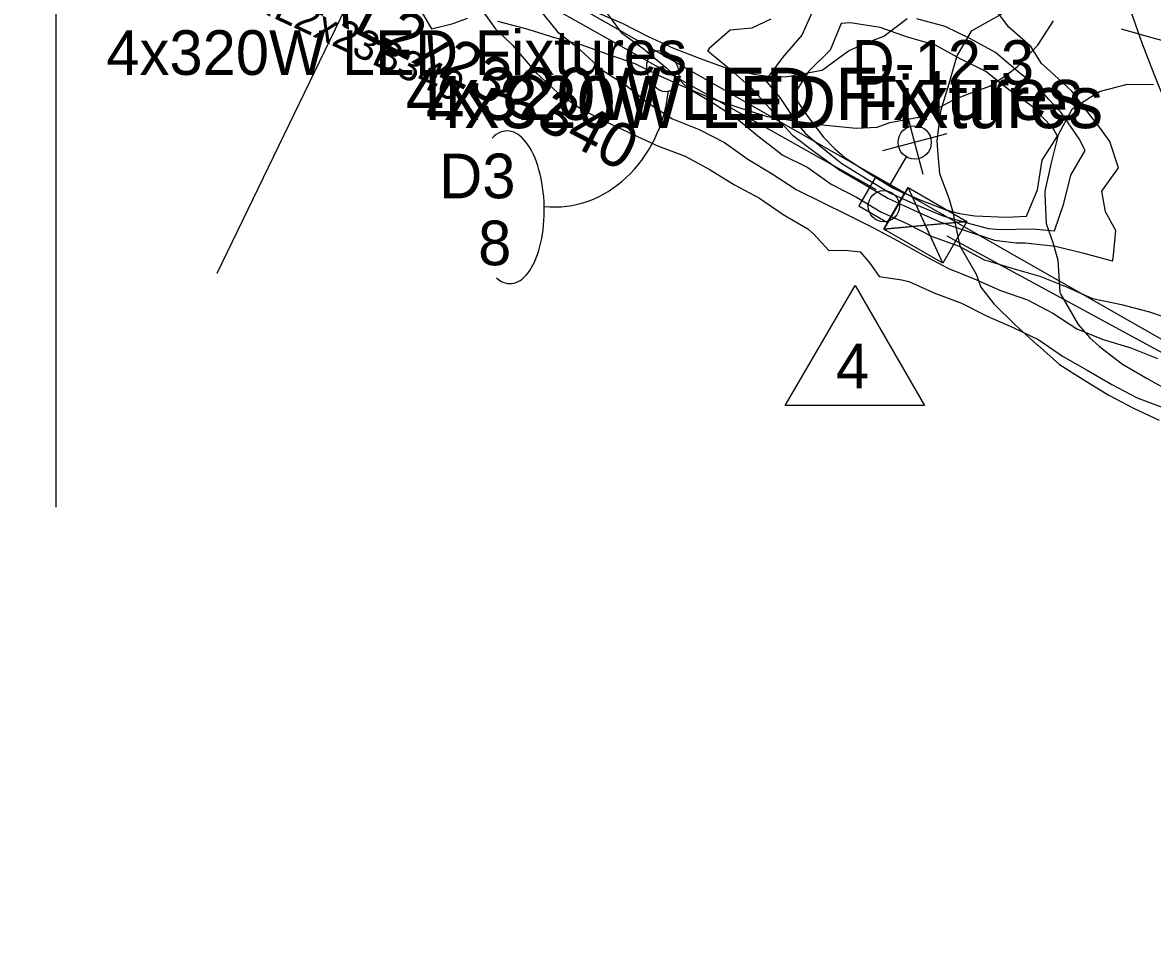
# Model space of a CAD drawing. Extents: x 1638506 to 1658005, y 834807 to 846788.
# Drawn here: x 1640408.1 to 1640711.8, y 842150.5 to 842395.5 of the extents above; entities that cross this region are included whole.
import ezdxf

# ---------------------------------------------------------------- set-up
doc = ezdxf.new("R2010")
doc.units = 0
for name, color, linetype in [('Default', 7, 'Continuous'), ('Old_Level_1', 7, 'Continuous'), ('Old_Level_2', 7, 'Continuous'), ('Old_Level_4', 7, 'Continuous'), ('Scratch_Level_0', 7, 'Continuous')]:
    doc.layers.add(name, color=color, linetype=linetype)

msp = doc.modelspace()

# ---------------------------------------------------------------- linework, layer by layer
at = {"layer": 'Default'}
for p, q in [((1640417.09, 842265.25), (1640417.09, 842913.91)), ((1640314.09, 842532.64), (1640637.56, 842350.59)), ((1640650.2, 842354.68), (1640645.58, 842371.94)), ((1640656.55, 842365.6), (1640639.26, 842361)), ((1640647.91, 842363.31), (1640647.91, 842363.31)), ((1640641.2, 842351.69), (1640645.68, 842359.44)), ((1640649.06, 842358.94), (1640649.06, 842358.94)), ((1640655.45, 842330.84), (1640646.09, 842351.21)), ((1640661.93, 842342.06), (1640639.61, 842339.98)), ((1640656.56, 842338.16), (1640905.62, 842203.16))]:
    msp.add_line(p, q, dxfattribs=at)
for points in [[(1640640.62, 842341.74), (1640645.08, 842349.46), (1640637.33, 842353.93), (1640632.87, 842346.21)], [(1640655.45, 842330.84), (1640639.61, 842339.98), (1640646.09, 842351.21), (1640661.93, 842342.06)], [(1640650.77, 842341.02), (1640646.09, 842351.21), (1640639.61, 842339.98)], [(1640650.77, 842341.02), (1640661.93, 842342.06), (1640655.45, 842330.84)], [(1640650.48, 842292.61), (1640613.09, 842292.61), (1640631.92, 842324.87)]]:
    msp.add_lwpolyline(points, close=True, dxfattribs=at)
msp.add_circle((1640647.89, 842363.29), 4.47, dxfattribs=at)
msp.add_ellipse((1640580.14, 842382.46), major_axis=(-1.72, 5.4), ratio=0.730797, dxfattribs=at)
for centre, major_axis, ratio, start_param, end_param in [((1640552.08, 842380.43), (3.78, 34.34), 0.862742, 3.141593, 4.712389), ((1640538.73, 842345.86), (0.49, -20.52), 0.466223, 1.570796, 3.572354), ((1640538.73, 842345.86), (0.49, -20.52), 0.466223, 5.884886, 7.853982)]:
    msp.add_ellipse(centre, major_axis=major_axis, ratio=ratio, start_param=start_param, end_param=end_param, dxfattribs=at)
at = {"layer": 'Old_Level_1'}
for points in [[(1640514.7, 842399.47), (1640517.95, 842393.85), (1640523.84, 842395.21), (1640527.71, 842396.68)], [(1640562.22, 842398.28), (1640569.28, 842395.32), (1640576.09, 842391.82), (1640583.03, 842388.6), (1640590.2, 842385.87), (1640597.4, 842383.21), (1640605.06, 842381.54), (1640608.5, 842381.05), (1640613.23, 842380.95), (1640622.44, 842382.6), (1640623.01, 842382.73), (1640630.05, 842387.88), (1640634.24, 842389.81), (1640639.59, 842391.88), (1640645.86, 842396.62)], [(1640671.23, 842397.79), (1640663.1, 842393.14), (1640659.2, 842386.52), (1640657.08, 842379.06), (1640654.81, 842371.68), (1640653.85, 842363.69), (1640654.07, 842360.03), (1640654.56, 842354.92), (1640657.02, 842348.27), (1640658.03, 842344.86), (1640659.87, 842336.26), (1640660.06, 842335.47), (1640664.38, 842327.84), (1640665.66, 842324.42), (1640669.12, 842319.91), (1640674.91, 842314.22), (1640680.81, 842308.91), (1640680.86, 842308.87), (1640686.85, 842303.62), (1640693.37, 842299.51), (1640699.92, 842295.44), (1640706.71, 842291.91), (1640713.62, 842288.63)], [(1640535.77, 842395.85), (1640543.29, 842393.88), (1640547.65, 842392.54), (1640550.66, 842391.58), (1640558.18, 842389.62), (1640565.39, 842386.97), (1640572.68, 842384.5), (1640579.55, 842381.13), (1640586.5, 842377.94), (1640593.57, 842375.01), (1640600.9, 842372.61), (1640608.24, 842370.25), (1640616.11, 842369.04), (1640616.17, 842369.03), (1640624.03, 842367.92), (1640632.11, 842367.14), (1640637.79, 842367.39), (1640641.23, 842368.6), (1640649.86, 842370.21), (1640650.59, 842370.57), (1640658.35, 842374.69), (1640661.62, 842376.11), (1640668.29, 842378.49), (1640672.52, 842381.4), (1640675.47, 842383.59), (1640680.97, 842389.46), (1640685.17, 842395.95)], [(1640712.07, 842378.74), (1640705.05, 842378.86), (1640697.77, 842376.97), (1640694.94, 842375.28), (1640690.13, 842372.1), (1640686.46, 842365.36), (1640684.53, 842357.82), (1640682.85, 842350.17), (1640682.86, 842349.38), (1640683.26, 842341.53), (1640685.12, 842336.11), (1640686.33, 842331.66), (1640686.91, 842322.95), (1640687.18, 842322.43), (1640691.84, 842314.32), (1640694.95, 842310.76), (1640697.53, 842308.44), (1640703.74, 842303.65), (1640710.4, 842299.83), (1640717.1, 842296.1)]]:
    msp.add_lwpolyline(points, dxfattribs=at)
at = {"layer": 'Old_Level_2'}
for p, q in [((1640570.5, 842555.69), (1640460.25, 842328.04)), ((1640394.38, 842493.02), (1640843.22, 842236.75))]:
    msp.add_line(p, q, dxfattribs=at)
msp.add_arc((1641349.38, 844661.61), 2358.01, 254.10061, 266.81673, dxfattribs=at)
at = {"layer": 'Old_Level_4'}
msp.add_circle((1641051.91, 842515.45), 365, dxfattribs=at)
at = {"layer": 'Scratch_Level_0'}
for points in [[(1640530.08, 842400.87), (1640535.1, 842393.94), (1640539.75, 842389.38), (1640540.77, 842388.26), (1640546.14, 842382.01), (1640551.97, 842376.63), (1640558.31, 842372.24), (1640565.1, 842368.71), (1640572.07, 842365.54), (1640578.98, 842362.24), (1640586.22, 842359.6), (1640592.91, 842355.88), (1640599.45, 842351.87), (1640606.2, 842348.27), (1640612.55, 842343.89), (1640619.16, 842340.02), (1640620.66, 842338.73), (1640624.79, 842334.27), (1640629.21, 842334.29), (1640633.21, 842333.88), (1640635.84, 842330.85), (1640638.37, 842327.22), (1640644.4, 842326.4), (1640646.31, 842325.92), (1640653.28, 842322.73), (1640660.51, 842320.06), (1640667.34, 842316.6), (1640674.38, 842313.57), (1640681.27, 842310.23), (1640687.6, 842305.82), (1640694.27, 842302.07), (1640700.87, 842298.19), (1640707.67, 842294.67), (1640714.9, 842292)], [(1640546.62, 842399.52), (1640551.83, 842392.96), (1640556.82, 842389.13), (1640557.95, 842388.14), (1640563.78, 842382.77), (1640570.26, 842378.65), (1640576.37, 842373.83), (1640582.82, 842369.65), (1640589.96, 842366.79), (1640596.75, 842363.27), (1640603.03, 842358.77), (1640609.6, 842354.81), (1640616.05, 842350.64), (1640622.89, 842347.21), (1640629.78, 842343.87), (1640636.59, 842340.4), (1640643.35, 842336.82), (1640650.05, 842333.11), (1640656.79, 842329.48), (1640663.91, 842326.61), (1640670.92, 842323.5), (1640678.22, 842320.96), (1640685, 842317.42), (1640691.44, 842313.23), (1640698.57, 842310.36), (1640706.03, 842308.12), (1640713.13, 842305.19)], [(1640563.93, 842399.66), (1640569.02, 842392.85), (1640575.25, 842388.26), (1640575.54, 842388.03), (1640581.25, 842383.21), (1640587.04, 842377.76), (1640593.65, 842373.89), (1640600.07, 842369.67), (1640606.13, 842364.74), (1640611.22, 842360.88), (1640612.26, 842359.94), (1640619.12, 842356.54), (1640625.42, 842352.08), (1640632.23, 842348.6), (1640638.77, 842344.59), (1640645.81, 842341.54), (1640652.58, 842337.97), (1640659.85, 842335.39), (1640666.57, 842331.73), (1640667.94, 842331.41), (1640674.02, 842329.48), (1640681.54, 842327.35), (1640688.69, 842324.52), (1640695.66, 842321.34), (1640703.45, 842319.74), (1640710.68, 842317.84), (1640711.03, 842317.73), (1640718.37, 842315.28)], [(1640701.02, 842331.47), (1640701.24, 842332.09), (1640702, 842339.59), (1640699.15, 842344.66), (1640698.2, 842350.18), (1640702.65, 842356.49), (1640700.34, 842363.54), (1640697.15, 842367.97), (1640695.23, 842370.3), (1640690.12, 842377.06), (1640684.31, 842382.46), (1640681.96, 842384.47), (1640679.13, 842389.1), (1640673.2, 842394.28), (1640668.97, 842399.84)], [(1640609.17, 842396.42), (1640604.11, 842394.02), (1640598.32, 842393.44), (1640592.62, 842388.51), (1640592.24, 842387.97), (1640592.31, 842387.9), (1640598.33, 842382.9), (1640604.24, 842377.69), (1640609.7, 842371.6), (1640611.09, 842369.57), (1640615.02, 842365.25), (1640621.22, 842360.58), (1640627.48, 842356.04), (1640634.09, 842352.17), (1640640.71, 842348.31), (1640647.67, 842345.12), (1640654.63, 842341.94), (1640661.95, 842339.42), (1640669.33, 842337.04), (1640675.13, 842336.3), (1640677.58, 842336.33), (1640685.71, 842335.37), (1640693.37, 842333.53), (1640700.93, 842331.48), (1640701.02, 842331.47)], [(1640620.69, 842399.06), (1640617.54, 842392.08), (1640612.36, 842386.15), (1640607.77, 842379.91), (1640611.64, 842375.34), (1640616.48, 842368.06), (1640618.52, 842365.7), (1640622.23, 842362.54), (1640628.31, 842357.65), (1640634.82, 842353.58), (1640641.4, 842349.65), (1640648.4, 842346.53), (1640655.47, 842343.54), (1640662.96, 842341.38), (1640667.69, 842340.17), (1640670.79, 842339.85), (1640679.53, 842340.08), (1640685.5, 842339.54), (1640687.96, 842346.88), (1640689.83, 842354.53), (1640693.74, 842361.12)], [(1640693.74, 842361.12), (1640692.07, 842364.23), (1640687.18, 842371.41), (1640683.93, 842374.83), (1640681.71, 842377.46), (1640675.64, 842382.38), (1640669.63, 842387.41), (1640662.93, 842391.11), (1640656.06, 842394.46), (1640648.48, 842396.48)], [(1640686.32, 842364.97), (1640684.98, 842367.18), (1640679.38, 842372.99), (1640673.11, 842377.5), (1640667.02, 842382.37), (1640660.14, 842385.73), (1640653.44, 842389.43), (1640645.95, 842391.61), (1640638.65, 842394.15), (1640630.67, 842395.39), (1640628.1, 842395.21), (1640625.17, 842388.11), (1640619.46, 842382.46), (1640615.33, 842375.98), (1640618.22, 842371.4), (1640623.36, 842364.71), (1640626.29, 842361.67), (1640629.15, 842359.25), (1640635.55, 842354.99), (1640642.09, 842350.98), (1640649.13, 842347.94), (1640656.3, 842345.15), (1640659.93, 842344.2), (1640664.09, 842343.55), (1640672.53, 842343.19), (1640677.94, 842343.46), (1640680.86, 842350.57), (1640682.2, 842358.49), (1640686.32, 842364.97)]]:
    msp.add_lwpolyline(points, dxfattribs=at)
msp.add_circle((1640639.58, 842346.15), 4.21, dxfattribs=at)

# ---------------------------------------------------------------- texts
at = {"layer": 'Default'}
for s, p in [('D-12-3', (1640630.93, 842378.77)), ('D3', (1640520.07, 842348.27)), ('8', (1640530.53, 842330.27)), ('4', (1640626.74, 842297.21))]:
    msp.add_text(s, height=12, dxfattribs=at).set_placement(p)
at = {"layer": 'Old_Level_1'}
for s, height, rotation, p in [('8x320W LED Fixtures', 14, 305, (1640680.68, 842484.01)), ('GE ERL2x23B340', 8, 335, (1640444.98, 842410.94))]:
    msp.add_text(s, height=height, rotation=rotation, dxfattribs=at).set_placement(p)
msp.add_text('4x320W LED Fixtures', height=14, dxfattribs=at).set_placement((1640516.47, 842367.12))
at = {"layer": 'Old_Level_4'}
msp.add_text('4x320W LED Fixtures', height=14, dxfattribs=at).set_placement((1640511.03, 842369.35))
at = {"layer": 'Scratch_Level_0'}
msp.add_text('GE ERL2x23C340', height=12, rotation=332.5519, dxfattribs=at).set_placement((1640452.16, 842416.2))
msp.add_text('4x320W LED Fixtures', height=12, dxfattribs=at).set_placement((1640430.59, 842381.43))

doc.saveas('drawing.dxf')
